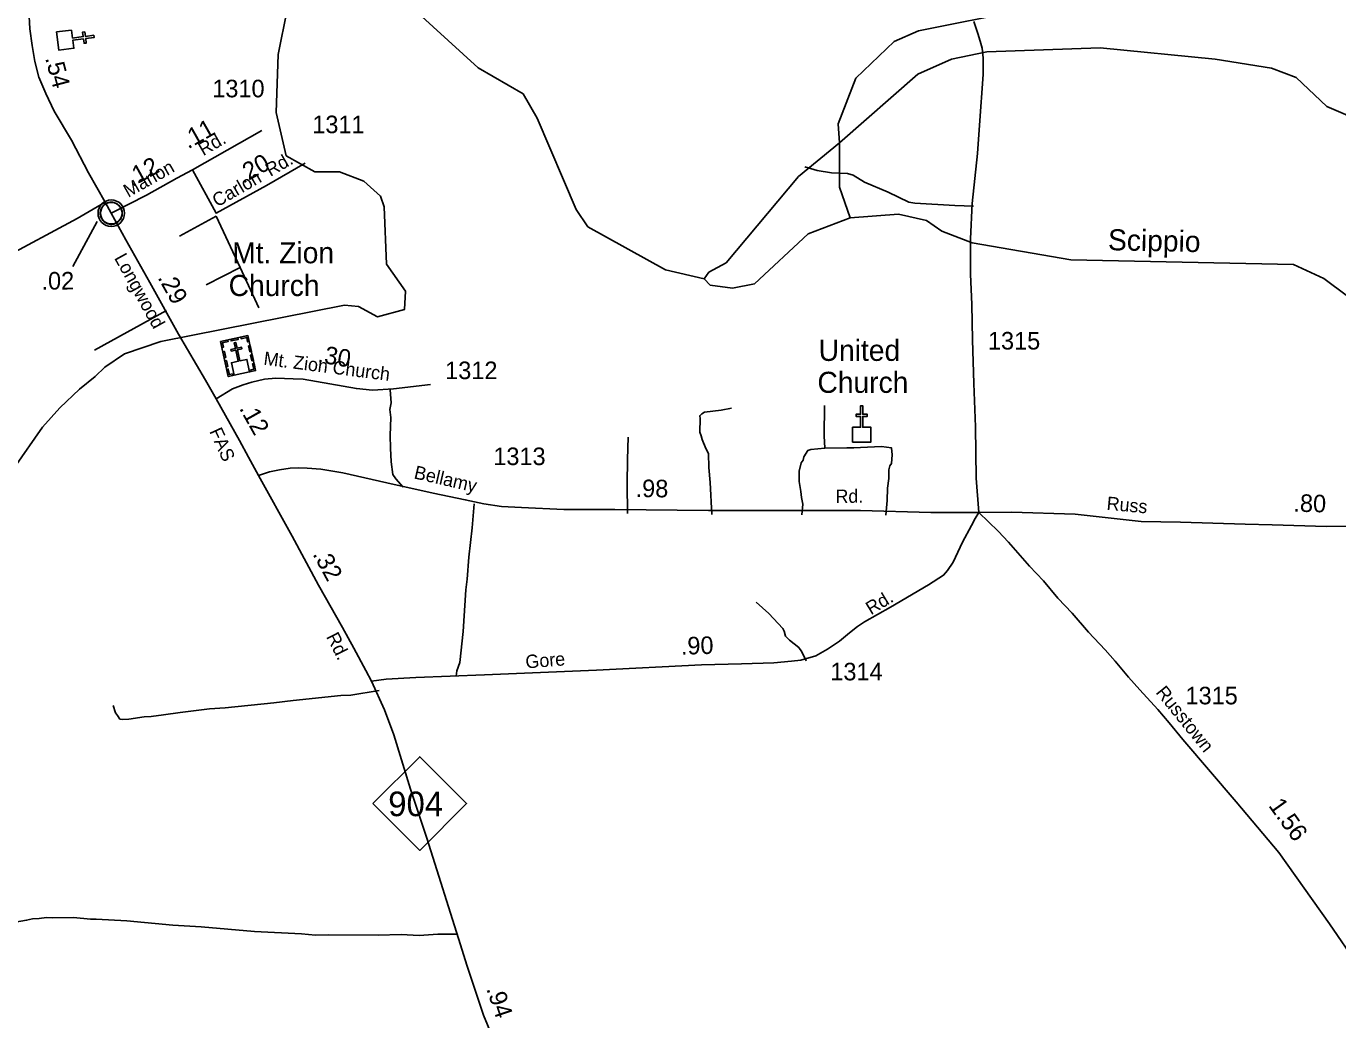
# Model space of a CAD drawing. Extents: x 2104537 to 2336408, y 34176 to 229611.
# Drawn here: x 2138207 to 2147535, y 86730 to 93797 of the extents above; entities that cross this region are included whole.
import ezdxf

# ---------------------------------------------------------------- set-up
doc = ezdxf.new("R2010")
doc.units = 0
for name, color, linetype in [('Exist Civil Demographics Community CELL', 7, 'Continuous'), ('Exist Cultural Church CELL', 7, 'Continuous'), ('Exist Cultural Church Label', 7, 'Continuous'), ('Exist Cultural Church with Cemetary CELL', 7, 'Continuous'), ('Exist Cultural Church with Cemetery Label', 7, 'Continuous'), ('Exist Hydrographic Creek Single Shore', 7, 'Continuous'), ('Exist Hydrographic Misc Water Feature', 7, 'Continuous'), ('Exist Road Non-System Type 51', 7, 'Continuous'), ('Exist Road Primary NC Attributed', 7, 'Continuous'), ('Exist Road Primary NC Label', 7, 'Continuous'), ('Exist Road Primary NC Mileage Hundredths English Label', 7, 'Continuous'), ('Exist Road Primary NC Shield CELL', 7, 'Continuous'), ('Exist Road Primary NC Shield Number Label', 7, 'Continuous'), ('Exist Road Secondary Mileage Hundredths English Label', 7, 'Continuous'), ('Exist Road Secondary Type 51 Attributed', 7, 'Continuous'), ('Exist Road Secondary Type 51 Label', 7, 'Continuous'), ('Exist Road Secondary Type 51 Number Label', 7, 'Continuous'), ('Old_Level_32', 7, 'Continuous')]:
    doc.layers.add(name, color=color, linetype=linetype)

msp = doc.modelspace()

# ---------------------------------------------------------------- linework, layer by layer
at = {"layer": 'Exist Civil Demographics Community CELL'}
msp.add_lwpolyline([(2138735, 92479.2), (2138736, 92484.8), (2138737.7, 92491.3), (2138740.7, 92498.5), (2138743.6, 92504.3), (2138746.9, 92510), (2138750.7, 92515.1), (2138754.6, 92519.5), (2138759.2, 92524.1), (2138764.8, 92528.7), (2138770.2, 92532.3), (2138775.1, 92535.2), (2138780.1, 92537.7), (2138785.6, 92540), (2138791.2, 92541.8), (2138795.5, 92542.9), (2138800.4, 92543.7), (2138804.5, 92544.4), (2138810.9, 92544.7), (2138815.3, 92544.6), (2138821, 92544.3), (2138825.9, 92543.6), (2138830.8, 92542.6), (2138835.8, 92541.2), (2138841, 92539.2), (2138847.6, 92536.3), (2138853.9, 92532.8), (2138858.9, 92529.3), (2138864.1, 92525.2), (2138867.4, 92522.1), (2138871.5, 92517.7), (2138875.4, 92513), (2138878.5, 92508.4), (2138881.6, 92503.4), (2138884.1, 92498.3), (2138886.1, 92493.3), (2138887.7, 92488.2), (2138888.9, 92483.7), (2138890, 92477.6), (2138890.7, 92472.9), (2138890.9, 92466.9), (2138890.7, 92461.1), (2138890.2, 92455.4), (2138889.2, 92450), (2138887.6, 92443.8), (2138885.7, 92437.9), (2138883.4, 92432.9), (2138880.3, 92426.9), (2138877, 92421.6), (2138873.5, 92416.9), (2138869.3, 92412.1), (2138864, 92407.2), (2138859, 92403), (2138854, 92399.6), (2138849.7, 92397.1), (2138842.8, 92393.9), (2138835.7, 92391.1), (2138829.8, 92389.7), (2138823.2, 92388.4), (2138818.7, 92387.9), (2138814.2, 92387.6), (2138808.6, 92387.6), (2138804.4, 92388.1), (2138798.7, 92388.8), (2138792.8, 92390.1), (2138788.2, 92391.4), (2138783.1, 92393.3), (2138778.5, 92395.3), (2138774.5, 92397.5), (2138767.7, 92401.6), (2138762.2, 92405.9), (2138757.3, 92410.3), (2138752.8, 92415.2), (2138749.6, 92419.2), (2138746.6, 92423.3), (2138742.5, 92430.4), (2138740.8, 92434), (2138739.1, 92438), (2138736.5, 92446.2), (2138735, 92453.2), (2138734.3, 92458.4), (2138734, 92464.7), (2138733.9, 92469.4), (2138734.4, 92475.9)], close=True, dxfattribs=at)
for centre, radius in [((2138812.6, 92466.7), 94.3), ((2138812.3, 92467), 76.7)]:
    msp.add_circle(centre, radius, dxfattribs=at)
at = {"layer": 'Exist Cultural Church CELL'}
for points in [[(2138529.5, 93769.5), (2138536.9, 93713), (2138612.4, 93722.7), (2138608.3, 93754.5), (2138624.2, 93756.5), (2138628.2, 93724.7), (2138687.9, 93732.4), (2138689.9, 93716.5), (2138630.3, 93708.9), (2138634.3, 93677.1), (2138618.5, 93675.1), (2138614.4, 93706.8), (2138538.9, 93697.1), (2138546.1, 93639.9), (2138440.5, 93626.4), (2138423.9, 93756)], [(2144084.6, 90944.9), (2144141.5, 90945), (2144141.5, 91021.2), (2144109.5, 91021.2), (2144109.5, 91037.1), (2144141.5, 91037.1), (2144141.5, 91097.3), (2144157.6, 91097.3), (2144157.6, 91037.1), (2144189.6, 91037.1), (2144189.6, 91021.2), (2144157.6, 91021.2), (2144157.6, 90945), (2144215.2, 90944.9), (2144215.2, 90838.5), (2144084.6, 90838.5)]]:
    msp.add_lwpolyline(points, close=True, dxfattribs=at)
at = {"layer": 'Exist Cultural Church with Cemetary CELL'}
for points in [[(2139589.6, 91553.7), (2139784, 91596.5), (2139838.8, 91347.9), (2139644.4, 91305)], [(2139598.9, 91511.4), (2139610, 91513.9), (2139603.1, 91545.3), (2139642.7, 91554), (2139640.3, 91564.9), (2139589.6, 91553.7)], [(2139661.9, 91569.6), (2139712.5, 91580.8), (2139715, 91569.7), (2139664.4, 91558.5)], [(2139686.5, 91314.4), (2139796, 91338.5), (2139776.5, 91426.9), (2139726.9, 91416), (2139709.4, 91495.6), (2139741.6, 91502.7), (2139739.2, 91513.4), (2139707, 91506.3), (2139698, 91547.6), (2139686.6, 91545.1), (2139695.7, 91503.8), (2139663.4, 91496.7), (2139665.7, 91486), (2139698, 91493.1), (2139715.6, 91413.5), (2139667, 91402.8)], [(2139793.4, 91554.2), (2139782.3, 91551.8), (2139775.4, 91583.2), (2139735.8, 91574.5), (2139733.4, 91585.3), (2139784.1, 91596.5)], [(2139798, 91480.4), (2139788.7, 91522.7), (2139799.8, 91525.1), (2139809.1, 91482.8)], [(2139614.8, 91439), (2139605.5, 91481.3), (2139616.6, 91483.7), (2139626, 91441.4)], [(2139629.3, 91373.3), (2139620, 91415.6), (2139631.1, 91418.1), (2139640.4, 91375.8)], [(2139812.1, 91416), (2139802.8, 91458.3), (2139813.9, 91460.8), (2139823.3, 91418.5)], [(2139676.7, 91312.2), (2139674.2, 91323.4), (2139652.7, 91318.7), (2139644, 91358.2), (2139633.1, 91355.8), (2139644.3, 91305.1)], [(2139806.4, 91340.8), (2139804, 91352), (2139825.5, 91356.7), (2139816.8, 91396.2), (2139827.6, 91398.6), (2139838.8, 91347.9)]]:
    msp.add_lwpolyline(points, close=True, dxfattribs=at)
at = {"layer": 'Exist Hydrographic Creek Single Shore'}
for points in [[(2143029.7, 91998.9), (2142753.7, 92063.3), (2142202.7, 92369.3), (2142118.6, 92492.3), (2141840.8, 93144), (2141740.7, 93316.6), (2141422.7, 93499.9), (2140887.7, 93989.3), (2140620.7, 94079.8), (2140362.8, 94029), (2140063.4, 93913.7)], [(2147822.8, 91419.7), (2147805.7, 91545.4), (2147763.7, 91693.8), (2147604.8, 91877.4), (2147436.9, 92002), (2147219.7, 92101.4), (2145636.7, 92135.3), (2144935.8, 92257.2), (2144718.7, 92340.1), (2144610.8, 92414.4), (2144410.7, 92461), (2144068.7, 92434.8)], [(2143029.7, 91998.9), (2143070.7, 91955.4), (2143229.8, 91932.6), (2143387.7, 91965.7), (2143769.7, 92319.2), (2144068.7, 92434.8)]]:
    msp.add_lwpolyline(points, dxfattribs=at)
at = {"layer": 'Exist Hydrographic Misc Water Feature'}
for points in [[(2143991.8, 92967.8), (2143982.8, 93102.5), (2144106.8, 93428.2), (2144379.7, 93688.7), (2144554.6, 93764), (2146027.7, 94060.3), (2146593.7, 94203.5), (2147368.8, 94309.9), (2147659.7, 94310.8), (2148118.9, 94246.2), (2148769.9, 94082.6), (2149435.9, 94017.2), (2149836.8, 93878.2), (2150487.8, 93537.5), (2150704.8, 93507)], [(2138766.6, 91372.6), (2138905.9, 91467.4), (2139164.6, 91555.4), (2140471.6, 91812.2), (2140571.7, 91803.7), (2140705.6, 91728.9), (2140897.7, 91781), (2140904.7, 91912.1), (2140770.6, 92105), (2140752.8, 92512.2), (2140726.7, 92588.1), (2140609.6, 92695.4), (2140434.7, 92761.1), (2140259.6, 92761.3), (2140055.6, 92875.8), (2139984.2, 93182.5), (2139998.4, 93596.3), (2140063.4, 93913.7)], [(2143991.8, 92967.8), (2144547.7, 93455.8), (2144788.8, 93562.7), (2145038.8, 93613.6), (2145846.7, 93643.8), (2146663.8, 93562.4), (2147063.9, 93498.8), (2147238.8, 93433.1), (2147456.7, 93225.5), (2147706.7, 93118.9), (2148023.7, 93112.8), (2148698.7, 93198.1), (2149248.9, 93118.5), (2149749.8, 92895.6), (2150157.9, 92789.2), (2150349.8, 92805.2), (2150482.9, 92865), (2150704.8, 93507)], [(2143029.7, 91998.9), (2143062.7, 92047.4), (2143186.7, 92113.9), (2143700.8, 92727.4), (2143991.8, 92967.8)], [(2144068.7, 92434.8), (2143992.8, 92652.8), (2143991.8, 92967.8)], [(2138766.6, 91372.6), (2138698.2, 91306.2), (2138586, 91215.9), (2138446.3, 91082.9), (2138323.1, 90944.3), (2138122.6, 90656), (2138009, 90531.6), (2137869.1, 90408.7), (2137731.1, 90307.9), (2137582.5, 90238.9), (2137478.9, 90206.9), (2137409.4, 90183.5)]]:
    msp.add_lwpolyline(points, dxfattribs=at)
at = {"layer": 'Exist Road Non-System Type 51'}
for p, q in [((2139559, 92446.8), (2139298.4, 92302.6)), ((2139728.3, 92080.5), (2139559, 92446.8)), ((2139487.2, 91956.3), (2139728.3, 92080.5)), ((2139862.7, 91793.6), (2139728.3, 92080.5)), ((2139204.9, 91776), (2138693.4, 91493.5))]:
    msp.add_line(p, q, dxfattribs=at)
for points in [[(2144945.7, 92517.3), (2144811.8, 92522.1), (2144527.7, 92537.6), (2144483.6, 92545.3), (2144337, 92616), (2144170.4, 92688.6), (2144087.9, 92737.8), (2144049.7, 92749.5), (2143935.8, 92754.6), (2143833.7, 92769.5), (2143745.4, 92796.9)], [(2140888.3, 90519.2), (2140835.9, 90577), (2140813.9, 90608.9), (2140803.5, 90698.7), (2140799.1, 90794.9), (2140796.6, 90884.9), (2140800.1, 91014.7), (2140793.9, 91070.6), (2140801.8, 91118.7), (2140795.3, 91210.7)], [(2143084.8, 90324.7), (2143071.8, 90550.7), (2143061.4, 90658.5), (2143059.1, 90758.7), (2143040.7, 90794.5), (2143014.4, 90858.3), (2143008.3, 90884.3), (2142998.3, 90908.5), (2142999.9, 91006.2), (2142998, 91026.3), (2143011.7, 91040.4), (2143031.6, 91050.6), (2143149.7, 91067), (2143223.5, 91081.3)], [(2143886.6, 90796.1), (2143882.4, 90884.1), (2143885.2, 91098.3)], [(2142484.8, 90330.1), (2142482, 90542.1), (2142483.3, 90714), (2142488.4, 90874.1)], [(2143722.9, 90321.6), (2143730.6, 90397.5), (2143720.4, 90445.6), (2143715.9, 90487.4), (2143703.8, 90557.5), (2143705.6, 90631.3), (2143719.2, 90691.4), (2143733.1, 90711.5), (2143739.1, 90733.7), (2143766.9, 90779.7), (2143788.6, 90785.9), (2143886.6, 90796.1)], [(2144320.6, 90318.2), (2144330.2, 90424.3), (2144333.9, 90512.2), (2144341.4, 90580.3), (2144343.3, 90642.2), (2144349.1, 90670.3), (2144361.2, 90686.2), (2144367, 90748.4), (2144360.8, 90798.4), (2144290.7, 90808), (2144140.7, 90801.4), (2144094.6, 90797), (2144044.8, 90798.9), (2143886.6, 90796.1)], [(2141264.1, 89174.9), (2141269.8, 89212.8), (2141291.6, 89271.1), (2141314.6, 89491.2), (2141333.4, 89787.1), (2141343.1, 89863.4), (2141356.3, 90019.3), (2141379.4, 90229.5), (2141392.9, 90399.5)], [(2143755.3, 89283.8), (2143723, 89347.7), (2143702.9, 89377.6), (2143636.7, 89429.1), (2143608.4, 89459.2), (2143598.6, 89493.2), (2143588.4, 89513.1), (2143489.8, 89620.6), (2143399.5, 89700.1)], [(2140716.5, 89072.6), (2140516.7, 89039.8), (2140444.8, 89037.5), (2140106.8, 89002.1), (2139969, 88983.4), (2139623.2, 88949.8), (2139511.1, 88941.4), (2139301.3, 88916.3), (2139183.5, 88897.9), (2139095.3, 88887.5), (2139047.4, 88885.5), (2138937.5, 88868.9), (2138889.5, 88866.5), (2138873.5, 88868.5), (2138857.6, 88894.4), (2138841.2, 88914.4), (2138825.2, 88964.3)], [(2141278.1, 87339.2), (2141136, 87338.6), (2141002, 87330.1), (2140874.1, 87335.5), (2140710, 87332.8), (2140360, 87335.3), (2140264.1, 87332.9), (2140166.2, 87340.4), (2139830.2, 87357.1), (2139451.9, 87391.3), (2139250, 87402.4), (2138921.8, 87435), (2138703.9, 87446.1), (2138663.8, 87445.9), (2138543.6, 87457.4), (2138395.9, 87454.7), (2138351.7, 87456.6), (2138299.7, 87450.4), (2138251.8, 87448), (2138209.9, 87438), (2138129.9, 87425.4)]]:
    msp.add_lwpolyline(points, dxfattribs=at)
at = {"layer": 'Exist Road Primary NC Attributed'}
msp.add_line((2138768.5, 92545.8), (2138812.6, 92466.7), dxfattribs=at)
for points in [[(2138431.6, 94615.2), (2138380.7, 94531.4), (2138339.8, 94445.8), (2138310, 94360.2), (2138278.4, 94265.3), (2138250.5, 94129.4), (2138230, 94014), (2138226.3, 93909.8), (2138231.9, 93777.7), (2138249.5, 93658.6), (2138268.2, 93545), (2138297.9, 93433.4), (2138346.3, 93318), (2138405.8, 93193.3), (2138528.6, 92986.7), (2138651.4, 92754.1), (2138768.5, 92545.8)], [(2138812.6, 92466.7), (2138916.6, 92277.4), (2139086.7, 91974.3), (2139291.3, 91607.6), (2139483.5, 91278.3), (2139557.3, 91147.1)], [(2139557.3, 91147.1), (2139724, 90849.5), (2139789.3, 90731.9), (2139858.8, 90601.1)], [(2139858.8, 90601.1), (2140097.9, 90169), (2140286.1, 89821.3), (2140456, 89520.6), (2140537, 89374.2), (2140623.2, 89214.7), (2140663.2, 89138.7)], [(2140663.2, 89138.7), (2140756.5, 88934.9), (2140821.9, 88757.1), (2140939.5, 88370.1), (2141057.1, 88022.3), (2141296.3, 87263.3), (2141341.1, 87117.5), (2141460.5, 86762.1), (2141561.4, 86516.4), (2141645.1, 86341), (2141734, 86173.7), (2141943.1, 85818.1), (2142248.9, 85297.8), (2142512.8, 84866.3), (2142650.4, 84644.6)]]:
    msp.add_lwpolyline(points, dxfattribs=at)
at = {"layer": 'Exist Road Primary NC Mileage Hundredths English Label'}
msp.add_line((2138713, 92407.6), (2138537.9, 92087.8), dxfattribs=at)
at = {"layer": 'Exist Road Primary NC Shield CELL'}
msp.add_lwpolyline([(2140672.9, 88268), (2141005.9, 88600.9), (2141338.9, 88268), (2141005.9, 87935)], close=True, dxfattribs=at)
at = {"layer": 'Exist Road Secondary Type 51 Attributed'}
msp.add_line((2139389.9, 92776.4), (2139882.9, 93055.6), dxfattribs=at)
for points in [[(2144946.6, 93830.4), (2144976.4, 93744.8), (2144993.1, 93690.8), (2145006.2, 93640.5), (2145013.6, 93571.7), (2145013.6, 93454.4), (2144987.6, 93093.4), (2144972.7, 92892.4), (2144935.5, 92535.1), (2144924.3, 92283.8), (2144924.3, 92034.4), (2144931.8, 91816.7), (2144937.3, 91565.4), (2144946.6, 91254.6), (2144959.5, 90946.3), (2144964.8, 90582.4), (2144982.2, 90337.8)], [(2139389.9, 92776.4), (2139557.3, 92467.5), (2139916.4, 92664.7), (2140191.7, 92822.9)], [(2138812.6, 92466.7), (2139062.5, 92595.9), (2139278.3, 92715), (2139389.9, 92776.4)], [(2134591.3, 91972.3), (2134732.8, 91957.5), (2135240.4, 91877.8), (2135558.9, 91828.6), (2135969.8, 91778.9), (2136507.4, 91708.1), (2136736.2, 91680.2), (2136912, 91661.6), (2136979, 91661.6), (2137035.7, 91669.1), (2137080.4, 91676.5), (2137139.9, 91693.3), (2137219.9, 91719.3), (2137329.7, 91769.6), (2137481.3, 91836.6), (2138031.9, 92139.9), (2138569.5, 92428.4), (2138768.5, 92545.8)], [(2139557.3, 91147.1), (2139674.3, 91218.2), (2139750.1, 91247), (2139812.9, 91265.3), (2139901.7, 91286.2), (2139982.7, 91294), (2140104.9, 91289.7), (2140177, 91286), (2140555.3, 91219.6), (2140669.6, 91207.7), (2140818.5, 91218.2), (2141082.5, 91249.6)], [(2139858.8, 90601.1), (2139937.6, 90628.1), (2140009, 90642.1), (2140085.7, 90652.5), (2140143.2, 90656), (2140205.9, 90654.3), (2140302.6, 90645.6), (2140459.4, 90619.4), (2140773.1, 90548.8), (2141102.4, 90475.6), (2141329.8, 90428.5), (2141463.1, 90399.8), (2141588.5, 90381.5), (2141729.6, 90373.6), (2142030.2, 90360.6), (2142393.5, 90360.6), (2143059.9, 90352.7), (2144141.4, 90352.7), (2144642.1, 90337.8), (2144982.2, 90337.8)], [(2140663.2, 89138.7), (2140768.5, 89151.9), (2140977.6, 89165), (2141466.4, 89183.3), (2142263.5, 89217.3), (2143009.4, 89253.9), (2143294.3, 89261.7), (2143524.3, 89269.6), (2143649.7, 89280), (2143717.7, 89287.9), (2143822.2, 89319.2), (2143905.9, 89366.3), (2143992.1, 89423.8), (2144062.7, 89481.4), (2144120.2, 89528.4), (2144169.8, 89559.8), (2144355.4, 89664.4), (2144624.6, 89823.9), (2144731.7, 89891.9), (2144760.5, 89925.9), (2144799.7, 89986), (2144867.6, 90127.2), (2144930.4, 90244.9), (2144956.5, 90294.5), (2144982.2, 90337.8)], [(2144982.2, 90337.8), (2145215.9, 90340.2), (2145667.3, 90326.6), (2146137.7, 90274.3), (2146417.4, 90269.1), (2146877.3, 90256), (2147068.8, 90250.2), (2147454.8, 90239.7), (2147614.6, 90240.6), (2148184.6, 90228.9), (2148342.5, 90222), (2148418.3, 90216.8), (2148512.4, 90206.3), (2148682.3, 90148.8), (2148941, 90078.2), (2149171.5, 90018)], [(2144982.2, 90337.8), (2145121, 90205.5), (2145193.6, 90126), (2145342.2, 89956.5), (2145442.6, 89851.2), (2145545.2, 89729.4), (2145645.5, 89621.8), (2145762.3, 89486.4), (2145880.6, 89361), (2145951.2, 89281.3), (2146047.4, 89165.9), (2146128.1, 89078), (2146256.5, 88936.1), (2146336.1, 88842.2), (2146434.1, 88723.7), (2146811.8, 88280.5), (2147116, 87919), (2147477.4, 87411.6), (2147677.4, 87119.5)]]:
    msp.add_lwpolyline(points, dxfattribs=at)

# ---------------------------------------------------------------- texts
at = {"layer": 'Exist Cultural Church Label'}
for s, p in [('United', (2143843.4, 91416.4)), ('Church', (2143834.8, 91189))]:
    msp.add_text(s, height=150, dxfattribs=at).set_placement(p)
at = {"layer": 'Exist Cultural Church with Cemetery Label'}
for s, p in [('Mt. Zion ', (2139672.5, 92110.8)), ('Church', (2139647, 91877.7))]:
    msp.add_text(s, height=150, dxfattribs=at).set_placement(p)
at = {"layer": 'Exist Road Primary NC Label'}
for s, rotation, p in [('Longwood', 299.02365, (2138830.8, 92148.4)), ('FAS', 294.61643, (2139507.6, 90915.4)), ('Rd.', 297.01596, (2140338.3, 89455.3))]:
    msp.add_text(s, height=95, rotation=rotation, dxfattribs=at).set_placement(p)
at = {"layer": 'Exist Road Primary NC Mileage Hundredths English Label'}
for s, rotation, p in [('.54', 284.92523, (2138341.4, 93570)), ('.02', 0.19261, (2138316.2, 91923.6)), ('.29', 299.16684, (2139139.7, 92009.3)), ('.12', 299.25697, (2139719.7, 91079.3)), ('.32', 298.41814, (2140242, 90042.6)), ('.94', 288.57736, (2141478.5, 86950.5))]:
    msp.add_text(s, height=125, rotation=rotation, dxfattribs=at).set_placement(p)
at = {"layer": 'Exist Road Primary NC Shield Number Label'}
msp.add_text('904', height=175, dxfattribs=at).set_placement((2140782.1, 88178.2))
at = {"layer": 'Exist Road Secondary Mileage Hundredths English Label'}
for s, rotation, p in [('.11', 29.52256, (2139358.9, 92920.7)), ('.12', 28.89742, (2138962, 92652.4)), ('.20', 28.78755, (2139748.7, 92675)), ('.30', 350.04692, (2140275.6, 91408.4)), ('.98', 359.32565, (2142541, 90448.3)), ('.80', 358.45216, (2147218.7, 90344.5)), ('.90', 1.57716, (2142864.9, 89326.6)), ('1.56', 305.45983, (2147039, 88252.7))]:
    msp.add_text(s, height=125, rotation=rotation, dxfattribs=at).set_placement(p)
at = {"layer": 'Exist Road Secondary Type 51 Label'}
for s, rotation, p in [('Rd.', 30.00246, (2139466.4, 92871.8)), ('Marlon', 29.46113, (2138932.9, 92575.6)), ('Rd.', 29.89537, (2139943.7, 92724.7)), ('Carlon', 29.89537, (2139565.5, 92507.3)), ('Mt. Zion Church', 352.64946, (2139892, 91389.3)), ('Bellamy', 347.01332, (2140959.7, 90581.2)), ('Rd.', 0.26048, (2143963, 90406.5)), ('Russ', 354.80153, (2145888.8, 90357.6)), ('Rd.', 31.23773, (2144215.2, 89606.8)), ('Gore', 4.65416, (2141761.9, 89228.6)), ('Russtown', 309.03649, (2146236.2, 89057))]:
    msp.add_text(s, height=95, rotation=rotation, dxfattribs=at).set_placement(p)
at = {"layer": 'Exist Road Secondary Type 51 Number Label'}
for s, p in [('1310', (2139530.7, 93291.1)), ('1311', (2140241.9, 93036.1)), ('1315', (2145047.4, 91497.4)), ('1312', (2141186.9, 91286.8)), ('1313', (2141529.4, 90675.2)), ('1314', (2143926.5, 89144.2)), ('1315', (2146452.5, 88973.6))]:
    msp.add_text(s, height=125, dxfattribs=at).set_placement(p)
at = {"layer": 'Old_Level_32'}
msp.add_text('Scippio', height=150, rotation=358.77213, dxfattribs=at).set_placement((2145900.1, 92203.9))

doc.saveas('drawing.dxf')
